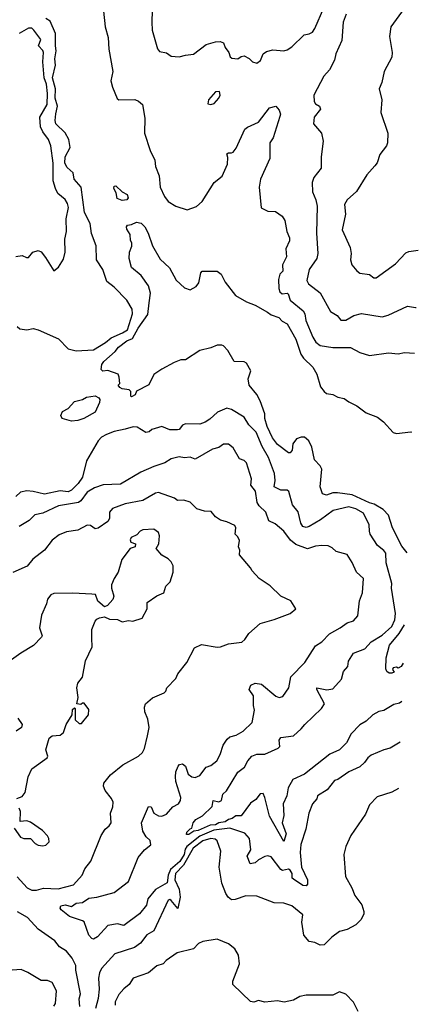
# Model space of a CAD drawing. Extents: x 1552294 to 1694791, y 811929 to 917222.
# Tile 474 of 643: x 1689589 to 1692103, y 837150 to 843361. Entities that reach past the tile are written whole.
import ezdxf

# ---------------------------------------------------------------- set-up
doc = ezdxf.new("R2010")
doc.units = 0

msp = doc.modelspace()

# ---------------------------------------------------------------- linework, layer by layer
at = {"layer": '0CON10XD'}
for points in [[(1690427.7, 843492.3), (1690422.5, 843345), (1690424.2, 843295), (1690458, 843178), (1690471.2, 843161.2), (1690515, 843152), (1690545, 843131.2), (1690595, 843126), (1690635, 843138), (1690685, 843142.5), (1690765, 843204), (1690825, 843222.2), (1690854.1, 843224.1), (1690874.1, 843214.1), (1690885.8, 843185), (1690908.8, 843155), (1690916.4, 843126.4), (1690927.7, 843117.7), (1690965, 843114), (1690985, 843128.8), (1691005, 843133.3), (1691036, 843116), (1691057.5, 843095), (1691085, 843086.7), (1691107.3, 843102.7), (1691123.8, 843145), (1691145, 843160.8), (1691185, 843170.6), (1691255, 843164.5), (1691275, 843170.5), (1691305, 843189.5), (1691384, 843265), (1691415, 843271.2), (1691435, 843282.8), (1691450.3, 843305), (1691506.4, 843435)], [(1692065, 843504), (1691928.8, 843315), (1691921.2, 843255), (1691938.6, 843155), (1691935.8, 843125), (1691886.7, 843035), (1691873.8, 842965), (1691856.7, 842925), (1691873.8, 842855), (1691866.2, 842775), (1691910.8, 842645), (1691909.2, 842585), (1691902, 842565), (1691860.4, 842509.6), (1691843, 842457), (1691828.3, 842438.3), (1691777.4, 842382.6), (1691712.4, 842277.6), (1691654, 842225), (1691637.5, 842195), (1691644.3, 842135), (1691622.5, 842035), (1691673.6, 841923.6), (1691679.4, 841885), (1691676, 841845), (1691683.8, 841815), (1691715.8, 841775.8), (1691735, 841762), (1691795, 841754.2), (1691823.3, 841733.3), (1691837.3, 841732.7), (1691958.3, 841821.7), (1692025, 841890), (1692042.4, 841897.6), (1692102.9, 841906.1)], [(1690117.7, 843415), (1690128.2, 843315), (1690148.1, 843248.1), (1690150.5, 843175), (1690175.6, 843035), (1690164.3, 842975), (1690174.4, 842935), (1690204.5, 842864.5), (1690214.5, 842854.5), (1690315, 842858.1), (1690337.6, 842847.6), (1690363.3, 842825), (1690379.1, 842739.1), (1690375.8, 842645), (1690412.9, 842535), (1690442, 842475), (1690445.8, 842435), (1690468.1, 842375), (1690476, 842305), (1690502.9, 842245), (1690524.6, 842214.6), (1690574.2, 842184.2), (1690645, 842162), (1690705, 842182), (1690740, 842215), (1690816.1, 842333.9), (1690866.2, 842373.8), (1690899.7, 842450.2), (1690902.2, 842492.2), (1690896.2, 842515), (1690905, 842522), (1690925, 842520), (1690934.6, 842525.4), (1690955, 842550), (1691009.4, 842670.6), (1691025, 842683.1), (1691095.9, 842714.1), (1691165.5, 842804.5), (1691205, 842815.6), (1691225, 842791.2), (1691233.3, 842765), (1691230.7, 842749.3), (1691187.3, 842615), (1691167.3, 842585), (1691165.7, 842485), (1691107.1, 842355), (1691099.5, 842305), (1691112.5, 842175), (1691155, 842153.3), (1691201.7, 842151.7), (1691245, 842121.2), (1691262, 842095), (1691274.5, 842024.5), (1691290, 841985), (1691290, 841965), (1691267.1, 841915), (1691271.4, 841865), (1691245.7, 841815), (1691249.4, 841775), (1691229.4, 841755), (1691221.8, 841721.8), (1691222.4, 841665), (1691228.7, 841645), (1691245, 841630.7), (1691275, 841635.8), (1691281.7, 841631.7), (1691295, 841591.2), (1691376.7, 841525), (1691388.2, 841505), (1691393.9, 841463.9), (1691437.8, 841357.8), (1691456.9, 841326.9), (1691485, 841305.6), (1691565, 841293.1), (1691675, 841292.2), (1691735, 841261.1), (1691795, 841242.9), (1691915, 841260), (1691975, 841252.9), (1692015, 841261.4), (1692079.1, 841257)], [(1691648.4, 843395), (1691629.7, 843345), (1691621, 843229), (1691583.5, 843146.5), (1691574.1, 843105), (1691543.8, 843045), (1691506.3, 843003.7), (1691444.4, 842885), (1691445.7, 842845), (1691455, 842830.8), (1691480, 842815), (1691485.8, 842795.8), (1691445.7, 842745), (1691442.5, 842705), (1691492.7, 842645), (1691502.5, 842595), (1691490, 842495), (1691490, 842425), (1691444.4, 842365), (1691434.4, 842334.4), (1691435.5, 842275), (1691456.5, 842225), (1691464.6, 842185), (1691460, 842015), (1691470, 841885), (1691462.5, 841855), (1691414.7, 841785.3), (1691400.6, 841715), (1691410, 841695), (1691485, 841638.1), (1691549.9, 841519.9), (1691592.2, 841495), (1691614, 841465), (1691645, 841465.6), (1691695.4, 841494.6), (1691745, 841506.5), (1691875, 841487.5), (1691912, 841498), (1692035, 841554), (1692085.8, 841545.8), (1692089.7, 841546.3)], [(1689573.8, 841425), (1689590.3, 841410.3), (1689634.4, 841404.4), (1689675, 841411.9), (1689705, 841404.4), (1689835, 841347.1), (1689895, 841284), (1689945, 841271.4), (1690055, 841277.8), (1690130, 841325), (1690165.4, 841355), (1690238.2, 841385), (1690269.5, 841405), (1690299.6, 841505), (1690297.7, 841535), (1690265, 841591.9), (1690185, 841673.3), (1690139.3, 841709.3), (1690112.9, 841785), (1690073.3, 841845), (1690071.8, 841935), (1690042.9, 842012.9), (1690033.2, 842075), (1689998.3, 842145), (1689976.7, 842305), (1689932.2, 842355), (1689926.9, 842395), (1689888.3, 842428.3), (1689874.2, 842455), (1689876.9, 842495), (1689907.1, 842555), (1689899.5, 842605), (1689875, 842648.1), (1689817.6, 842705), (1689812.2, 842725), (1689816.3, 842766.3), (1689827.8, 842815), (1689811.9, 842865), (1689814.5, 842925), (1689796.1, 842995), (1689814.8, 843074.8), (1689811.6, 843115), (1689819.6, 843165), (1689814.4, 843195), (1689815.3, 843274.7), (1689780.9, 843350.9), (1689755, 843368.9)], [(1689565, 841866.2), (1689605, 841874.4), (1689631.2, 841861.2), (1689645, 841860.9), (1689671.2, 841895), (1689705, 841904), (1689725, 841896.2), (1689751.2, 841861.2), (1689805, 841777.5), (1689835, 841800), (1689865, 841850), (1689876.7, 841895), (1689873.2, 841976.8), (1689883.8, 842025), (1689882.7, 842105), (1689896.1, 842176.1), (1689891.1, 842201.1), (1689876.6, 842226.6), (1689830.8, 842265), (1689815.3, 842295.3), (1689801.2, 842345), (1689800.8, 842455), (1689784.6, 842565), (1689770.8, 842605), (1689734.4, 842654.4), (1689720.3, 842685), (1689715.3, 842745), (1689762.8, 842825), (1689765.2, 842895), (1689757.4, 842955), (1689743.5, 842995), (1689735.2, 843095), (1689739.4, 843155), (1689736, 843166), (1689708.5, 843195), (1689722.9, 843235), (1689678.2, 843295), (1689665, 843306.9), (1689645, 843308.4), (1689585.6, 843274.4)], [(1690795, 842826.7), (1690815, 842832), (1690846, 842865), (1690853.3, 842885), (1690848.8, 842908.8), (1690825, 842906), (1690780, 842855), (1690775, 842830), (1690795, 842826.7)], [(1690235, 842220.6), (1690203.8, 842233.8), (1690198.2, 842268.2), (1690183.8, 842295), (1690185, 842310), (1690195, 842312.2), (1690235, 842275.6), (1690267.2, 842257.3), (1690273.3, 842236.7), (1690265, 842224.2), (1690235, 842220.6)], [(1692032.9, 839997.6), (1691999.5, 840039.5), (1691940.8, 840155), (1691915.8, 840235.8), (1691881.4, 840271.4), (1691825.6, 840305), (1691795, 840313.1), (1691685, 840363.6), (1691593, 840377), (1691565, 840375.4), (1691525, 840362.5), (1691499.1, 840369.1), (1691484.5, 840414.5), (1691494.7, 840525), (1691485, 840545.5), (1691448, 840585), (1691430.9, 840665), (1691413.3, 840705), (1691385, 840727.3), (1691365, 840727.4), (1691335, 840717.2), (1691311.4, 840685), (1691306.7, 840645), (1691295, 840628.1), (1691285, 840628.9), (1691215, 840681.4), (1691183.8, 840723.8), (1691149.4, 840795), (1691135.3, 840845), (1691135.3, 840875), (1691105, 840956.9), (1691085, 840996.4), (1691035.6, 841055), (1691030.6, 841095), (1691047.5, 841145), (1691018.5, 841195), (1691005, 841202.5), (1690942.5, 841205), (1690902.5, 841275), (1690875, 841302.5), (1690863, 841307), (1690835, 841307.5), (1690795, 841290), (1690725, 841273.3), (1690635, 841216.2), (1690605, 841214.2), (1690562.6, 841197.4), (1690485, 841155.8), (1690435, 841123.3), (1690403, 841057), (1690325, 841017.5), (1690317.5, 840995), (1690295, 840982.5), (1690290, 840985), (1690290, 841015), (1690280, 841025), (1690235, 841032.5), (1690221.7, 841041.7), (1690210, 841055), (1690220, 841065), (1690217.5, 841105), (1690210, 841125), (1690145, 841147.5), (1690113, 841143), (1690102.5, 841155), (1690107.5, 841185), (1690120, 841205), (1690191.2, 841268.8), (1690212, 841295), (1690265, 841334.2), (1690300.5, 841349.5), (1690336.5, 841415), (1690398, 841502), (1690406.4, 841575), (1690414.2, 841635), (1690401.6, 841681.6), (1690355, 841746.7), (1690295, 841797.5), (1690280, 841855), (1690282.5, 841895), (1690297, 841933), (1690297, 841953), (1690288.3, 841968.3), (1690286.4, 842006.4), (1690265, 842040), (1690262.5, 842055), (1690270, 842065), (1690295, 842068.8), (1690325, 842083.3), (1690355, 842076.7), (1690378.8, 842055), (1690400, 842015), (1690427.5, 841935), (1690475, 841850), (1690534.2, 841795), (1690575, 841718), (1690629.3, 841669.3), (1690665, 841657.1), (1690701.7, 841678.3), (1690718.2, 841701.8), (1690730.6, 841765), (1690740, 841775), (1690834.2, 841774.2), (1690860, 841755), (1690886, 841706), (1690950, 841620), (1691020.3, 841580.2), (1691075, 841559.5), (1691151.2, 841515), (1691175, 841498.1), (1691222.9, 841482.9), (1691245, 841459.5), (1691275, 841443.3), (1691330.5, 841345), (1691361.6, 841251.6), (1691380, 841225), (1691438.3, 841168.3), (1691462.1, 841125), (1691486, 841045), (1691508.5, 841015), (1691525, 841003.8), (1691565, 840997.1), (1691595, 840979.4), (1691635, 840972), (1691665, 840950), (1691715.5, 840925.5), (1691775, 840881.2), (1691845, 840853.8), (1691883.8, 840825), (1691945, 840757.5), (1691965, 840751.4), (1692055, 840760), (1692060.8, 840759.1)], [(1689915, 840828.6), (1689856.1, 840846.1), (1689848.2, 840865), (1689860, 840890), (1689895, 840909.2), (1689935, 840951.4), (1689985, 840964.4), (1690010, 840980), (1690065, 840988.8), (1690087.5, 840975), (1690093.8, 840965), (1690092, 840945), (1690064.2, 840885.8), (1689993.3, 840845), (1689955, 840832.9), (1689915, 840828.6)], [(1691998.5, 839060), (1691985, 839050), (1691948.8, 839041.2), (1691885, 839002.2), (1691855, 838997.5), (1691817.1, 838975), (1691773.7, 838936.4), (1691735, 838912.1), (1691679.7, 838855), (1691651.1, 838798.9), (1691605, 838755.6), (1691545, 838728), (1691385, 838601.6), (1691312.6, 838567.4), (1691281.7, 838515), (1691273.5, 838465), (1691251.4, 838415), (1691255, 838340), (1691245.4, 838295), (1691270.7, 838225), (1691255, 838177.5), (1691165, 838335.8), (1691135.4, 838455), (1691125, 838478.6), (1691105, 838477.1), (1691078.6, 838441.4), (1691045, 838417.7), (1690985, 838339.1), (1690952.5, 838337.5), (1690928.2, 838321.8), (1690905, 838316.2), (1690885, 838300.7), (1690845.8, 838294.2), (1690825, 838282.3), (1690791.2, 838278.8), (1690715, 838245.3), (1690687.9, 838242.1), (1690655, 838220), (1690640.7, 838220.7), (1690642.5, 838235), (1690665, 838257.5), (1690675, 838260), (1690684, 838295), (1690700, 838315), (1690742.3, 838337.7), (1690802, 838398), (1690810, 838435), (1690845, 838427.3), (1690862.2, 838435), (1690870, 838475), (1690893.8, 838496.2), (1690964.5, 838615), (1691007.3, 838645), (1691026.9, 838685), (1691052.5, 838715), (1691085, 838727.7), (1691135, 838727.8), (1691218.8, 838765), (1691228.9, 838775), (1691226.5, 838815), (1691235, 838831.9), (1691316.2, 838843.8), (1691365, 838886.9), (1691386.7, 838915), (1691491.8, 839015), (1691512.3, 839045), (1691463.6, 839135), (1691464, 839145), (1691526.4, 839133.6), (1691565, 839140.5), (1691618.6, 839201.4), (1691631.2, 839248.8), (1691659.1, 839280.9), (1691662.8, 839315), (1691695, 839364.6), (1691765, 839392.5), (1691805, 839435.8), (1691875, 839478.1), (1691936.3, 839533.7), (1691954.4, 839575), (1691960, 839615), (1691934.7, 839774.7), (1691936.6, 839805), (1691899.5, 839935), (1691897.5, 839995), (1691885, 840013.1), (1691845, 840044.5), (1691798.8, 840115), (1691795.3, 840134.7), (1691794.1, 840175), (1691757.2, 840247.2), (1691710, 840275), (1691665, 840287.3), (1691566, 840265), (1691486.9, 840205), (1691415, 840164.6), (1691395, 840157.8), (1691375, 840162.9), (1691363.2, 840185), (1691345.3, 840255.3), (1691310.5, 840300.5), (1691286.9, 840385), (1691275, 840392.5), (1691235, 840392.5), (1691194.3, 840414.3), (1691199.7, 840455), (1691197.1, 840497.1), (1691158.8, 840598.8), (1691119, 840669), (1691079.6, 840759.6), (1691035, 840805.4), (1691005, 840854.5), (1690925, 840902.5), (1690895, 840910.4), (1690836, 840884), (1690788.1, 840841.9), (1690758.9, 840821.1), (1690725, 840809.5), (1690635, 840811.6), (1690616.3, 840803.6), (1690595, 840775.4), (1690585, 840772.7), (1690535, 840774.6), (1690485, 840794.7), (1690423.3, 840776.7), (1690405, 840762), (1690385, 840757.1), (1690330.5, 840790.5), (1690305, 840793), (1690255, 840776.8), (1690185, 840764.1), (1690136.7, 840745), (1690105, 840726.6), (1690084.6, 840705), (1690011.2, 840578.8), (1689984.6, 840475), (1689957.3, 840435), (1689916.7, 840393.3), (1689895, 840383), (1689845, 840388.1), (1689745, 840368.2), (1689675, 840385.5), (1689635, 840387.8), (1689595, 840381), (1689565, 840353.8)], [(1691989, 838803.5), (1691925, 838764.4), (1691885.5, 838754.5), (1691805, 838720.8), (1691784, 838705), (1691764.2, 838675), (1691735, 838648.6), (1691665, 838615.6), (1691595, 838568.6), (1691575, 838562), (1691527.5, 838502.5), (1691466.7, 838465), (1691463.8, 838445), (1691435, 838413.8), (1691413.5, 838355), (1691394.3, 838254.3), (1691363, 838157), (1691357.1, 838107.1), (1691365.5, 838015), (1691404, 837935), (1691403.3, 837906.7), (1691395, 837897.5), (1691375, 837898.8), (1691315, 837938), (1691308, 837945), (1691307.5, 837975), (1691295, 837996.2), (1691285, 838002.3), (1691247.3, 837992.7), (1691235, 837999.2), (1691175, 838079.4), (1691155, 838085.6), (1691135, 838082.5), (1691095, 838060.8), (1691075, 838042.1), (1691043.3, 838035), (1691023.8, 838085), (1691045.8, 838124.2), (1691038.1, 838195), (1691009.3, 838229.3), (1690915, 838260.5), (1690812.5, 838247.5), (1690725, 838209.5), (1690642.6, 838145), (1690632.4, 838127.6), (1690626.9, 838095), (1690599.6, 838050.4), (1690539.4, 838000.6), (1690526, 837965), (1690519, 837915), (1690445, 837873.8), (1690396.9, 837815), (1690389.1, 837775), (1690345, 837719.4), (1690245, 837646), (1690205, 837658.2), (1690145, 837647.5), (1690080.3, 837575), (1690055, 837561.4), (1690043.8, 837565), (1690025.9, 837585), (1689995, 837669.2), (1689985, 837677.1), (1689902.5, 837702.5), (1689850.8, 837745), (1689844.2, 837755.8), (1689849.7, 837770.3), (1689875, 837776.3), (1689915, 837767.6), (1689945, 837786.7), (1689985, 837791.9), (1690025, 837818.8), (1690075, 837825.2), (1690185, 837854.8), (1690274.5, 837925), (1690336.4, 838075), (1690376.4, 838125), (1690415.4, 838155), (1690412, 838182), (1690385.9, 838205.9), (1690365, 838242.5), (1690356.9, 838295), (1690402.4, 838397.6), (1690417.9, 838395), (1690435, 838354.4), (1690465, 838339.4), (1690485, 838337.1), (1690515, 838350), (1690555, 838395.6), (1690591.4, 838415), (1690604.3, 838435), (1690605.6, 838455), (1690574.7, 838555), (1690571.2, 838585), (1690574.6, 838615.4), (1690588.7, 838651.3), (1690597.9, 838662.1), (1690615, 838667.1), (1690635, 838652), (1690651.9, 838601.9), (1690675, 838584.6), (1690695, 838579.6), (1690725, 838593.8), (1690765, 838646.2), (1690795, 838656.9), (1690832, 838685), (1690853.1, 838725), (1690872.5, 838785), (1690897.1, 838822.9), (1690915, 838837.5), (1690955, 838847.5), (1690997.8, 838872.2), (1691055, 838927.5), (1691070.5, 839005), (1691062.9, 839035), (1691064.4, 839095), (1691035.5, 839135), (1691047.1, 839162.9), (1691075, 839174.5), (1691115, 839169.4), (1691205, 839092.9), (1691225.8, 839084.2), (1691249.4, 839090.6), (1691287.5, 839145), (1691298.8, 839215), (1691388, 839305), (1691455, 839411.2), (1691495, 839436.9), (1691543.4, 839486.6), (1691610.8, 839525), (1691654.6, 839555.4), (1691695, 839568.1), (1691720.7, 839599.3), (1691731.2, 839695), (1691751.1, 839745), (1691757.3, 839835), (1691714.2, 839875), (1691686.8, 839936.8), (1691655, 839986.2), (1691585, 840005.8), (1691560.1, 840030.1), (1691535, 840041), (1691495, 840044), (1691455, 840038.7), (1691405, 840021.9), (1691330, 840050), (1691297.8, 840077.8), (1691254.4, 840135), (1691199.7, 840179.7), (1691159.9, 840199.9), (1691142.3, 840255), (1691100, 840295), (1691087.8, 840315), (1691075.8, 840385.8), (1691047.1, 840425), (1691051.1, 840465), (1691020, 840565), (1691005, 840580), (1690975, 840591.2), (1690935, 840660), (1690905, 840684.2), (1690875, 840682.7), (1690845, 840661.8), (1690805, 840650.6), (1690695, 840588.8), (1690665, 840600.6), (1690627.6, 840597.6), (1690595, 840603.1), (1690545, 840590.6), (1690504.8, 840565.2), (1690435, 840542.5), (1690354.1, 840505.9), (1690225, 840431.5), (1690115, 840426.5), (1690061.5, 840408.5), (1690015, 840380.2), (1689975, 840325.4), (1689960, 840315), (1689835, 840293.9), (1689735, 840248.5), (1689685, 840237.1), (1689649.2, 840200.8), (1689585, 840163.5)], [(1689573.4, 837953.4), (1689635.7, 837885), (1689665, 837870), (1689695, 837870), (1689738.7, 837881.3), (1689832, 837878), (1689927.5, 837902.5), (1689984, 837965), (1689999.4, 838005), (1690038, 838052), (1690103.6, 838215), (1690127.5, 838255), (1690153.5, 838275), (1690166.7, 838295), (1690162.2, 838355), (1690177.1, 838395), (1690178, 838425), (1690167.6, 838447.6), (1690127.4, 838497.4), (1690118.5, 838525), (1690119.5, 838545), (1690162.9, 838597.1), (1690240.7, 838659.3), (1690337.5, 838715), (1690362.7, 838737.3), (1690377.3, 838762.7), (1690395.8, 838844.2), (1690405.8, 838895), (1690397.8, 838947.8), (1690379.2, 838995), (1690376.2, 839025), (1690383.3, 839045), (1690426.4, 839083.6), (1690500, 839115), (1690510, 839125), (1690517.5, 839145), (1690573.3, 839205), (1690586.7, 839235), (1690643.8, 839305), (1690692.6, 839397.4), (1690735, 839419.2), (1690835, 839402), (1690855, 839403.8), (1690905, 839424), (1690990, 839435), (1691009.3, 839450.7), (1691035, 839488.8), (1691105, 839552), (1691195, 839578), (1691295, 839616), (1691331.2, 839645), (1691298.6, 839695), (1691235, 839724.2), (1691169.4, 839789.4), (1691099.2, 839835), (1691055, 839884.2), (1691045, 839903.8), (1690975.6, 839985), (1690978.5, 840015), (1690968.5, 840035), (1690974.6, 840075), (1690965, 840098), (1690948.8, 840115), (1690953.3, 840155), (1690945, 840170), (1690895, 840193.3), (1690855, 840202.9), (1690824, 840225), (1690797.5, 840257.5), (1690755, 840260.8), (1690705.5, 840275.5), (1690665, 840317.5), (1690625, 840329.6), (1690585, 840328.2), (1690565, 840341.9), (1690465, 840378.1), (1690445, 840374.4), (1690365, 840328.5), (1690255, 840306.2), (1690175, 840277.3), (1690155.8, 840255), (1690155.7, 840215), (1690145.6, 840195), (1690085, 840153.8), (1690065, 840150), (1690035, 840170.8), (1690015, 840172.5), (1689955, 840140.5), (1689885, 840130.9), (1689838.6, 840111.4), (1689795, 840078), (1689745, 840013.8), (1689672, 839958), (1689636.6, 839913.4), (1689545, 839873.5)], [(1689571.7, 838448.3), (1689605, 838460), (1689624.2, 838485), (1689642.9, 838585), (1689665.7, 838634.3), (1689763.3, 838705), (1689767.5, 838715), (1689754.3, 838755), (1689775, 838827.5), (1689795, 838842.5), (1689845, 838848), (1689865.5, 838864.5), (1689883.3, 838915), (1689920, 838975), (1689921.7, 839008.3), (1689935, 839020), (1689940, 839015), (1689938.8, 838945), (1689965, 838920), (1689978, 838922), (1690022.9, 838975), (1690025, 839010), (1689995, 839050), (1689985, 839050), (1689975, 839040), (1689950, 839045), (1689957.5, 839085), (1689950, 839145), (1689956.7, 839175), (1689985, 839212.5), (1690003.6, 839316.4), (1690045.6, 839405), (1690045, 839460), (1690043.3, 839515), (1690065, 839566.7), (1690075, 839580), (1690092.3, 839587.7), (1690125, 839593.3), (1690155, 839578.8), (1690205, 839576.7), (1690235, 839562.5), (1690275, 839570), (1690303, 839567), (1690362.5, 839585), (1690392.5, 839645), (1690393.3, 839685), (1690454.3, 839725.7), (1690497.5, 839745), (1690511.7, 839788.3), (1690537.5, 839815), (1690557.5, 839875), (1690557.5, 839915), (1690545, 839940), (1690525, 839960), (1690485, 839983.3), (1690450, 840025), (1690466.1, 840053.9), (1690470, 840105), (1690465, 840126.2), (1690435, 840147.3), (1690365, 840142.5), (1690348.8, 840135), (1690328.3, 840111.7), (1690292.5, 840095), (1690285, 840080), (1690290, 840065), (1690320, 840055), (1690317.5, 840035), (1690285, 840024.5), (1690233.5, 839955), (1690211.2, 839875), (1690185, 839835.6), (1690169.1, 839795), (1690167.3, 839775), (1690182, 839725), (1690175.8, 839704.2), (1690143.9, 839666.1), (1690125, 839657.5), (1690082.7, 839692.7), (1690067.5, 839735), (1690045, 839736), (1689925, 839744), (1689805, 839741.2), (1689785, 839733.3), (1689763.8, 839705), (1689758.8, 839675), (1689727.5, 839605), (1689714.2, 839525), (1689730.8, 839475), (1689727.5, 839465), (1689677.3, 839412.7), (1689597.1, 839365), (1689471.1, 839275)], [(1692007.4, 839302.5), (1691995, 839281.2), (1691975, 839270), (1691965, 839276.2), (1691945, 839272.5), (1691940.7, 839260.7), (1691950, 839245), (1691935, 839237.5), (1691918.3, 839238.3), (1691905, 839250), (1691897.5, 839265), (1691900, 839335), (1691921.9, 839415), (1691982, 839488), (1692016.2, 839543)], [(1689576.7, 838955), (1689603.8, 838915), (1689600, 838895), (1689567.9, 838872.1)], [(1691978.3, 838510.6), (1691935, 838487.1), (1691842.6, 838457.4), (1691795, 838408), (1691769.3, 838349.3), (1691677.5, 838215), (1691645.7, 838145), (1691633.3, 838095), (1691644.2, 837955), (1691684, 837885), (1691702.5, 837835), (1691747.7, 837777.7), (1691759.4, 837735), (1691759.2, 837720.8), (1691743.3, 837685), (1691708.9, 837651.1), (1691655, 837620.6), (1691605, 837608.5), (1691557.6, 837572.4), (1691510, 837525), (1691485, 837522.5), (1691450.5, 837540.5), (1691415, 837546), (1691381.2, 837585), (1691368.3, 837668.3), (1691375.4, 837715), (1691305, 837771.4), (1691255, 837787.3), (1691195, 837789.4), (1691085, 837831.1), (1691015, 837833.1), (1690948.3, 837811.7), (1690925, 837808.8), (1690904.6, 837824.6), (1690888.3, 837848.3), (1690865, 837913.8), (1690847.5, 838015), (1690857.9, 838115), (1690835, 838181.4), (1690822.1, 838192.1), (1690795.4, 838195.4), (1690745, 838180.1), (1690683.6, 838135), (1690621.8, 838028.2), (1690572.5, 837975), (1690567.4, 837935), (1690595.7, 837875), (1690601, 837825), (1690586.6, 837755), (1690545, 837805.4), (1690535, 837811.1), (1690525, 837805.8), (1690435, 837613.1), (1690391.3, 837588.7), (1690350.3, 837535), (1690313.1, 837506.9), (1690188.3, 837468.3), (1690106, 837375), (1690092.9, 837347.1), (1690085.8, 837315), (1690089.7, 837245), (1690084.6, 837185.4), (1690067.6, 837122.4)], [(1689555, 838260), (1689594.2, 838204.2), (1689615, 838195.7), (1689657.5, 838195), (1689686.2, 838165), (1689705.9, 838154.1), (1689735, 838148.6), (1689755, 838153.3), (1689774.4, 838175), (1689773.6, 838196.4), (1689765, 838213.3), (1689732.5, 838245), (1689657.6, 838297.6), (1689633.9, 838306.1), (1689592.5, 838302.5), (1689593.8, 838365), (1689585, 838387.5)], [(1689968.7, 837135), (1689964, 837185), (1689971.9, 837215), (1689943.9, 837365), (1689943.6, 837395), (1689920.8, 837440.8), (1689884.6, 837484.6), (1689841.1, 837511.1), (1689810.9, 837550.9), (1689705, 837623.3), (1689637.8, 837697.8), (1689575, 837732.9)], [(1691724.3, 837105), (1691695, 837163.3), (1691645, 837212.5), (1691605, 837227.5), (1691565, 837208), (1691395, 837207.1), (1691355, 837199.4), (1691315, 837175.8), (1691256.8, 837163.2), (1691215, 837171.2), (1691135, 837162.5), (1691095, 837173.8), (1691065, 837164), (1691045, 837168), (1690932.9, 837275), (1690933.1, 837295), (1690974.4, 837405), (1690968.6, 837458.6), (1690945, 837500), (1690905, 837532), (1690835, 837560.8), (1690745, 837546), (1690717.1, 837532.9), (1690685, 837500), (1690583.3, 837475), (1690512, 837425), (1690493.8, 837405), (1690455, 837392.2), (1690401.4, 837348.6), (1690305, 837314.3), (1690278.6, 837275), (1690245, 837247.1), (1690215, 837211.2), (1690191.2, 837165), (1690192, 837145)], [(1689805, 837138.5), (1689815.4, 837155), (1689821.1, 837235), (1689795, 837286.7), (1689765, 837298.8), (1689725, 837300), (1689640.5, 837350.5), (1689598.3, 837368.3), (1689515, 837363.3)]]:
    msp.add_lwpolyline(points, dxfattribs=at)

doc.saveas('drawing.dxf')
